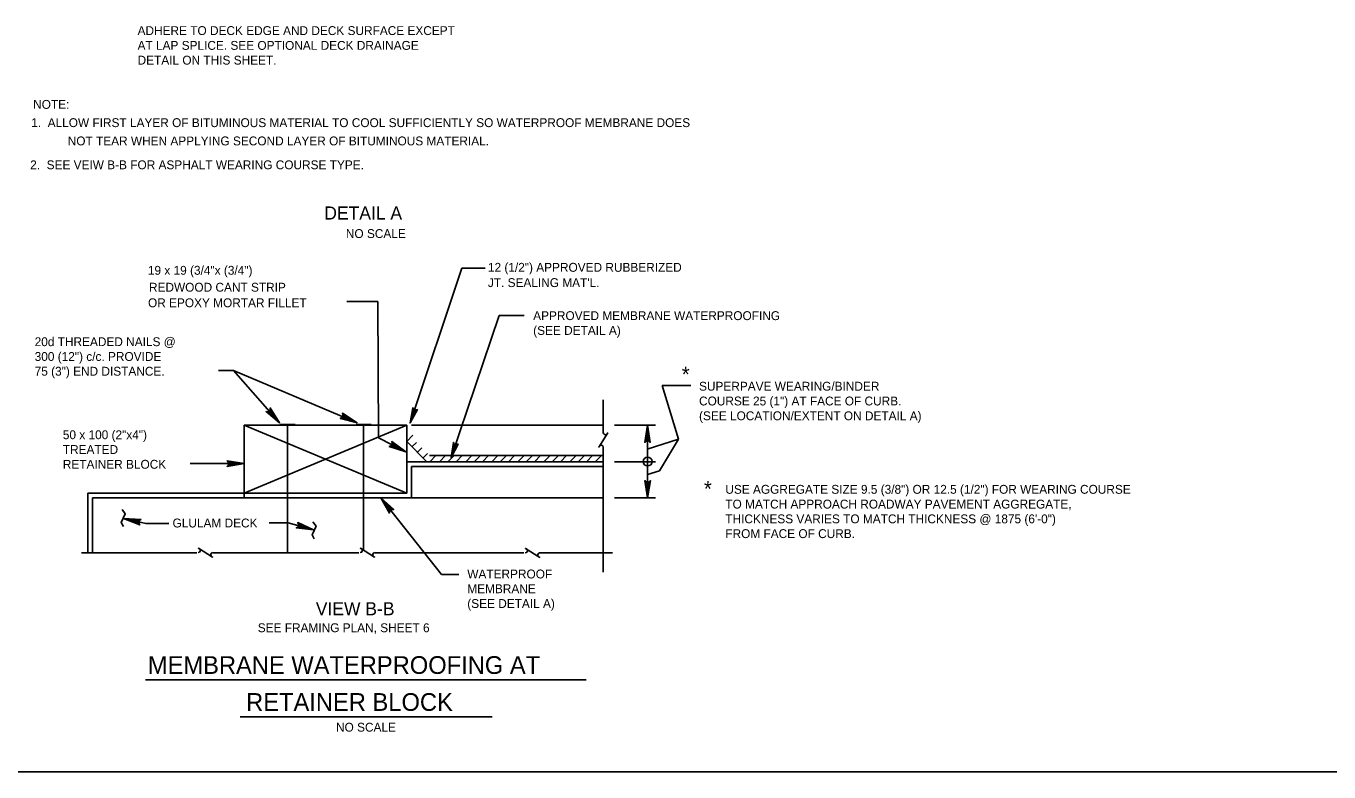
# Model space of a CAD drawing. Extents: x 638263 to 640360, y 293683 to 298655.
# Drawn here: x 638507.9 to 638949.1, y 296074.5 to 296326.9 of the extents above; entities that cross this region are included whole.
import ezdxf

# ---------------------------------------------------------------- set-up
doc = ezdxf.new("R2010")
doc.units = 0
for name, color, linetype in [('1', 7, 'Continuous'), ('2', 7, 'Continuous'), ('4', 7, 'Continuous'), ('62', 7, 'Continuous')]:
    doc.layers.add(name, color=color, linetype=linetype)

msp = doc.modelspace()

# ---------------------------------------------------------------- linework, layer by layer
at = {"layer": '1'}
for p, q in [((638578.15, 296210.3), (638593.71, 296192.66)), ((638578.15, 296210.3), (638619.95, 296192.66)), ((638578.15, 296210.3), (638593.71, 296192.66)), ((638578.15, 296210.3), (638619.95, 296192.66)), ((638723.33, 296205.26), (638732.97, 296205.26)), ((638723.33, 296205.26), (638728.84, 296187.07)), ((638723.33, 296205.26), (638732.97, 296205.26)), ((638723.33, 296205.26), (638728.84, 296187.07)), ((638581.79, 296168.84), (638636.8, 296191.81)), ((638636.8, 296168.84), (638581.79, 296191.81)), ((638581.79, 296168.84), (638636.8, 296191.81)), ((638636.8, 296168.84), (638581.79, 296191.81)), ((638593.84, 296192.1), (638598.98, 296192.1)), ((638593.84, 296192.1), (638598.98, 296192.1)), ((638596.41, 296148.68), (638596.41, 296192.1)), ((638596.41, 296148.68), (638596.41, 296192.1)), ((638619.61, 296192.1), (638624.75, 296192.1)), ((638619.61, 296192.1), (638624.75, 296192.1)), ((638622.18, 296149.63), (638622.18, 296192.1)), ((638622.18, 296149.63), (638622.18, 296192.1)), ((638718.17, 296183.74), (638728.84, 296187.07)), ((638718.17, 296183.74), (638728.84, 296187.07)), ((638722.33, 296176.41), (638728.84, 296187.07)), ((638722.33, 296176.41), (638728.84, 296187.07)), ((638721.05, 296179.43), (638707.19, 296179.43)), ((638721.05, 296179.43), (638707.19, 296179.43)), ((638718.35, 296175.17), (638722.33, 296176.41)), ((638718.35, 296175.17), (638722.33, 296176.41))]:
    msp.add_line(p, q, dxfattribs=at)
for points in [[(638590.58, 296197.28), (638590.42, 296196.86), (638593.71, 296192.66), (638590.58, 296197.28), (638590.58, 296197.66), (638593.71, 296192.66), (638590, 296196.49), (638589.57, 296196.38), (638593.71, 296192.66), (638589.18, 296196.43), (638589.57, 296196.38)], [(638615.16, 296195.52), (638615.19, 296195.07), (638619.95, 296192.66), (638615.16, 296195.52), (638615, 296195.86), (638619.95, 296192.66), (638614.97, 296194.56), (638614.63, 296194.28), (638619.95, 296192.66), (638614.25, 296194.15), (638614.63, 296194.28)], [(638717.65, 296186.28), (638718.05, 296186.48), (638718.35, 296191.81), (638717.65, 296186.28), (638717.41, 296185.99), (638718.35, 296191.81), (638718.61, 296186.49), (638719.01, 296186.29), (638718.35, 296191.81), (638719.27, 296185.99), (638719.01, 296186.29)], [(638717.65, 296186.28), (638718.05, 296186.48), (638718.35, 296191.81), (638717.65, 296186.28), (638717.41, 296185.99), (638718.35, 296191.81), (638718.61, 296186.49), (638719.01, 296186.29), (638718.35, 296191.81), (638719.27, 296185.99), (638719.01, 296186.29)], [(638631.84, 296185.94), (638631.84, 296185.49), (638636.43, 296182.76), (638631.84, 296185.94), (638631.71, 296186.29), (638636.43, 296182.76), (638631.59, 296184.99), (638631.23, 296184.73), (638636.43, 296182.76), (638630.84, 296184.64), (638631.23, 296184.73)], [(638576.26, 296179.52), (638576.46, 296179.12), (638581.79, 296178.82), (638576.26, 296179.52), (638575.97, 296179.76), (638581.79, 296178.82), (638576.47, 296178.56), (638576.27, 296178.16), (638581.79, 296178.82), (638575.97, 296177.9), (638576.27, 296178.16)], [(638576.26, 296179.52), (638576.46, 296179.12), (638581.79, 296178.82), (638576.26, 296179.52), (638575.97, 296179.76), (638581.79, 296178.82), (638576.47, 296178.56), (638576.27, 296178.16), (638581.79, 296178.82), (638575.97, 296177.9), (638576.27, 296178.16)], [(638719.04, 296172.78), (638718.64, 296172.57), (638718.35, 296167.24), (638719.04, 296172.78), (638719.28, 296173.06), (638718.35, 296167.24), (638718.08, 296172.57), (638717.69, 296172.76), (638718.35, 296167.24), (638717.42, 296173.06), (638717.69, 296172.76)], [(638719.04, 296172.78), (638718.64, 296172.57), (638718.35, 296167.24), (638719.04, 296172.78), (638719.28, 296173.06), (638718.35, 296167.24), (638718.08, 296172.57), (638717.69, 296172.76), (638718.35, 296167.24), (638717.42, 296173.06), (638717.69, 296172.76)]]:
    msp.add_lwpolyline(points, dxfattribs=at)
msp.add_circle((638718.35, 296179.52), 1.5, dxfattribs=at)
msp.add_circle((638718.35, 296179.52), 1.5, dxfattribs=at)
at = {"layer": '2'}
for p, q in [((638637.91, 296192.6), (638655.5, 296245.02)), ((638637.91, 296192.6), (638655.5, 296245.02)), ((638655.5, 296245.02), (638663.37, 296245.02)), ((638655.5, 296245.02), (638663.37, 296245.02)), ((638616.46, 296233.66), (638626.98, 296233.66)), ((638616.46, 296233.66), (638626.98, 296233.66)), ((638627.18, 296187.5), (638626.98, 296233.66)), ((638627.18, 296187.5), (638626.98, 296233.66)), ((638652.01, 296181.52), (638668.14, 296228.97)), ((638652.01, 296181.52), (638668.14, 296228.97)), ((638668.14, 296228.97), (638676.58, 296228.97)), ((638668.14, 296228.97), (638676.58, 296228.97)), ((638573.07, 296210.3), (638578.15, 296210.3)), ((638573.07, 296210.3), (638578.15, 296210.3)), ((638703.34, 296200.47), (638703.34, 296189.3)), ((638703.34, 296200.47), (638703.34, 296189.3)), ((638636.8, 296191.81), (638581.79, 296191.81)), ((638581.79, 296167.24), (638581.79, 296191.81)), ((638636.8, 296191.81), (638581.79, 296191.81)), ((638581.79, 296167.24), (638581.79, 296191.81)), ((638636.8, 296191.81), (638629.39, 296191.81)), ((638636.8, 296191.81), (638629.39, 296191.81)), ((638636.8, 296186.33), (638636.8, 296191.81)), ((638636.8, 296186.33), (638636.8, 296191.81)), ((638703.34, 296191.81), (638638.4, 296191.81)), ((638703.34, 296191.81), (638638.4, 296191.81)), ((638702.71, 296191.81), (638639.53, 296191.81)), ((638702.71, 296191.81), (638639.53, 296191.81)), ((638707.19, 296191.81), (638721.05, 296191.81)), ((638707.19, 296191.81), (638721.05, 296191.81)), ((638718.35, 296179.53), (638718.35, 296191.81)), ((638718.35, 296179.53), (638718.35, 296191.81)), ((638627.18, 296187.5), (638636.43, 296182.76)), ((638627.18, 296187.5), (638636.43, 296182.76)), ((638636.77, 296186.29), (638638.9, 296188.42)), ((638636.77, 296186.29), (638638.9, 296188.42)), ((638636.79, 296179.42), (638636.79, 296186.26)), ((638636.79, 296186.26), (638643.64, 296179.42)), ((638636.79, 296179.42), (638636.79, 296186.26)), ((638636.79, 296186.26), (638643.64, 296179.42)), ((638636.8, 296179.73), (638636.8, 296186.17)), ((638636.8, 296179.73), (638636.8, 296186.17)), ((638638.55, 296184.5), (638640.04, 296185.99)), ((638638.55, 296184.5), (638640.04, 296185.99)), ((638703.34, 296184.44), (638703.34, 296142.09)), ((638703.34, 296184.44), (638703.34, 296142.09)), ((638640.45, 296182.69), (638641.89, 296184.14)), ((638640.45, 296182.69), (638641.89, 296184.14)), ((638642.32, 296180.73), (638643.81, 296182.22)), ((638642.32, 296180.73), (638643.81, 296182.22)), ((638703.22, 296181.52), (638644.51, 296181.52)), ((638703.22, 296181.52), (638644.51, 296181.52)), ((638644.61, 296179.45), (638646.68, 296181.52)), ((638644.61, 296179.45), (638646.68, 296181.52)), ((638647.87, 296179.42), (638649.97, 296181.52)), ((638647.87, 296179.42), (638649.97, 296181.52)), ((638650.7, 296179.38), (638652.84, 296181.52)), ((638650.7, 296179.38), (638652.84, 296181.52)), ((638653.53, 296179.46), (638655.59, 296181.52)), ((638653.53, 296179.46), (638655.59, 296181.52)), ((638656.75, 296179.42), (638658.85, 296181.52)), ((638656.75, 296179.42), (638658.85, 296181.52)), ((638659.58, 296179.38), (638661.72, 296181.52)), ((638659.58, 296179.38), (638661.72, 296181.52)), ((638662.41, 296179.46), (638664.47, 296181.52)), ((638662.41, 296179.46), (638664.47, 296181.52)), ((638665.59, 296179.42), (638667.69, 296181.52)), ((638665.59, 296179.42), (638667.69, 296181.52)), ((638668.42, 296179.38), (638670.56, 296181.52)), ((638668.42, 296179.38), (638670.56, 296181.52)), ((638671.24, 296179.46), (638673.31, 296181.52)), ((638671.24, 296179.46), (638673.31, 296181.52)), ((638674.43, 296179.42), (638676.53, 296181.52)), ((638674.43, 296179.42), (638676.53, 296181.52)), ((638677.25, 296179.38), (638679.4, 296181.52)), ((638677.25, 296179.38), (638679.4, 296181.52)), ((638680.08, 296179.46), (638682.14, 296181.52)), ((638680.08, 296179.46), (638682.14, 296181.52)), ((638683.23, 296179.42), (638685.33, 296181.52)), ((638683.23, 296179.42), (638685.33, 296181.52)), ((638686.05, 296179.38), (638688.19, 296181.52)), ((638686.05, 296179.38), (638688.19, 296181.52)), ((638688.88, 296179.46), (638690.94, 296181.52)), ((638688.88, 296179.46), (638690.94, 296181.52)), ((638692.02, 296179.42), (638694.13, 296181.52)), ((638692.02, 296179.42), (638694.13, 296181.52)), ((638694.85, 296179.38), (638696.99, 296181.52)), ((638694.85, 296179.38), (638696.99, 296181.52)), ((638697.68, 296179.46), (638699.74, 296181.52)), ((638697.68, 296179.46), (638699.74, 296181.52)), ((638700.63, 296179.42), (638702.73, 296181.52)), ((638700.63, 296179.42), (638702.73, 296181.52)), ((638563.46, 296178.82), (638581.79, 296178.82)), ((638563.46, 296178.82), (638581.79, 296178.82)), ((638643.64, 296179.42), (638636.8, 296179.42)), ((638636.8, 296168.84), (638636.8, 296179.42)), ((638643.64, 296179.42), (638636.8, 296179.42)), ((638636.8, 296168.84), (638636.8, 296179.42)), ((638703.22, 296177.82), (638638.4, 296177.82)), ((638638.4, 296167.24), (638638.4, 296177.82)), ((638703.22, 296177.82), (638638.4, 296177.82)), ((638638.4, 296167.24), (638638.4, 296177.82)), ((638703.22, 296179.42), (638643.64, 296179.42)), ((638703.22, 296179.42), (638643.64, 296179.42)), ((638718.35, 296167.24), (638718.35, 296179.53)), ((638718.35, 296167.24), (638718.35, 296179.53)), ((638636.8, 296168.84), (638528.83, 296168.84)), ((638528.83, 296148.9), (638528.83, 296168.84)), ((638636.8, 296168.84), (638528.83, 296168.84)), ((638528.83, 296148.9), (638528.83, 296168.84)), ((638703.34, 296167.24), (638530.43, 296167.24)), ((638530.43, 296148.9), (638530.43, 296167.24)), ((638703.34, 296167.24), (638530.43, 296167.24)), ((638530.43, 296148.9), (638530.43, 296167.24)), ((638636.8, 296167.24), (638581.79, 296167.24)), ((638636.8, 296167.24), (638581.79, 296167.24)), ((638707.19, 296167.24), (638721.05, 296167.24)), ((638707.19, 296167.24), (638721.05, 296167.24)), ((638548.46, 296158.6), (638556.22, 296158.6)), ((638548.46, 296158.6), (638556.22, 296158.6)), ((638548.46, 296158.6), (638556.22, 296158.6)), ((638548.46, 296158.6), (638556.22, 296158.6)), ((638590.16, 296158.79), (638596.69, 296158.79)), ((638590.16, 296158.79), (638596.69, 296158.79)), ((638590.16, 296158.79), (638596.69, 296158.79)), ((638590.16, 296158.79), (638596.69, 296158.79)), ((638526.68, 296148.68), (638565.7, 296148.68)), ((638526.68, 296148.68), (638565.7, 296148.68)), ((638571.11, 296148.68), (638620.57, 296148.68)), ((638571.11, 296148.68), (638620.57, 296148.68)), ((638626.02, 296148.61), (638676.46, 296148.61)), ((638626.02, 296148.61), (638676.46, 296148.61)), ((638681.8, 296148.61), (638706.48, 296148.61)), ((638681.8, 296148.61), (638706.48, 296148.61)), ((638648.58, 296141.28), (638654.41, 296141.28)), ((638648.58, 296141.28), (638654.41, 296141.28)), ((638548.36, 296105.65), (638697.57, 296105.65)), ((638548.36, 296105.65), (638697.57, 296105.65)), ((638580.4, 296093.09), (638665.7, 296093.09)), ((638580.4, 296093.09), (638665.7, 296093.09)), ((639261.46, 296074.46), (638475.46, 296074.46))]:
    msp.add_line(p, q, dxfattribs=at)
for points in [[(638640.1, 296197.06), (638639.55, 296196.98), (638637.91, 296192.6), (638640.1, 296197.06), (638640.38, 296197.09), (638637.91, 296192.6), (638639.13, 296197.07), (638638.94, 296197.46), (638637.91, 296192.6), (638638.9, 296197.73), (638638.94, 296197.46)], [(638640.1, 296197.06), (638639.55, 296196.98), (638637.91, 296192.6), (638640.1, 296197.06), (638640.38, 296197.09), (638637.91, 296192.6), (638639.13, 296197.07), (638638.94, 296197.46), (638637.91, 296192.6), (638638.9, 296197.73), (638638.94, 296197.46)], [(638704.67, 296188.94), (638704.85, 296189.24), (638701.83, 296184.43), (638702.03, 296184.75)], [(638704.67, 296188.94), (638704.85, 296189.24), (638701.83, 296184.43), (638702.03, 296184.75)], [(638653.96, 296185.43), (638653.57, 296185.23), (638651.81, 296180.94), (638653.96, 296185.43), (638654.15, 296185.43), (638651.81, 296180.94), (638652.98, 296185.43), (638652.79, 296185.62), (638651.81, 296180.94), (638652.59, 296186.01), (638652.79, 296185.62)], [(638653.96, 296185.43), (638653.57, 296185.23), (638651.81, 296180.94), (638653.96, 296185.43), (638654.15, 296185.43), (638651.81, 296180.94), (638652.98, 296185.43), (638652.79, 296185.62), (638651.81, 296180.94), (638652.59, 296186.01), (638652.79, 296185.62)], [(638566.54, 296150.01), (638566.24, 296150.2), (638571.05, 296147.17), (638570.73, 296147.38)], [(638566.54, 296150.01), (638566.24, 296150.2), (638571.05, 296147.17), (638570.73, 296147.38)], [(638621.41, 296150.01), (638621.11, 296150.2), (638625.92, 296147.17), (638625.6, 296147.38)], [(638621.41, 296150.01), (638621.11, 296150.2), (638625.92, 296147.17), (638625.6, 296147.38)], [(638677.3, 296149.94), (638677, 296150.12), (638681.81, 296147.1), (638681.49, 296147.3)], [(638677.3, 296149.94), (638677, 296150.12), (638681.81, 296147.1), (638681.49, 296147.3)]]:
    msp.add_lwpolyline(points, dxfattribs=at)
for centre, start, end in [((638704.05, 296189.3), 180, 330), ((638704.05, 296189.3), 180, 330), ((638702.63, 296184.38), 5.3286, 147.8672), ((638702.63, 296184.38), 5.3286, 147.8672), ((638566.18, 296149.4), 270, 60), ((638566.18, 296149.4), 270, 60), ((638621.05, 296149.4), 270, 60), ((638621.05, 296149.4), 270, 60), ((638676.94, 296149.32), 270, 60), ((638676.94, 296149.32), 270, 60), ((638571.11, 296147.98), 95.3286, 237.8672), ((638571.11, 296147.98), 95.3286, 237.8672), ((638625.98, 296147.98), 95.3286, 237.8672), ((638625.98, 296147.98), 95.3286, 237.8672), ((638681.86, 296147.9), 95.3286, 237.8672), ((638681.86, 296147.9), 95.3286, 237.8672)]:
    msp.add_arc(centre, 0.71, start, end, dxfattribs=at)
at = {"layer": '62'}
for p, q in [((638648.58, 296141.28), (638628.04, 296167.24)), ((638648.58, 296141.28), (638629.27, 296165.69)), ((638548.46, 296158.6), (638540.88, 296160.24)), ((638548.46, 296158.6), (638540.88, 296160.24)), ((638596.69, 296158.79), (638605.21, 296156.36)), ((638596.69, 296158.79), (638605.21, 296156.36))]:
    msp.add_line(p, q, dxfattribs=at)
for points in [[(638630.93, 296162.47), (638631.12, 296162.88), (638628.04, 296167.24), (638630.93, 296162.47), (638630.91, 296162.1), (638628.04, 296167.24), (638631.55, 296163.23), (638631.98, 296163.32), (638628.04, 296167.24), (638632.38, 296163.25), (638631.98, 296163.32)], [(638540.39, 296163.26), (638541.46, 296161.8), (638540.1, 296158.88), (638540.88, 296157.52)], [(638540.39, 296163.26), (638541.46, 296161.8), (638540.1, 296158.88), (638540.88, 296157.52)], [(638546.14, 296158.39), (638546.02, 296158.83), (638540.88, 296160.24), (638546.14, 296158.39), (638546.37, 296158.09), (638540.88, 296160.24), (638546.14, 296159.37), (638546.41, 296159.72), (638540.88, 296160.24), (638546.76, 296159.91), (638546.41, 296159.72)], [(638546.14, 296158.39), (638546.02, 296158.83), (638540.88, 296160.24), (638546.14, 296158.39), (638546.37, 296158.09), (638540.88, 296160.24), (638546.14, 296159.37), (638546.41, 296159.72), (638540.88, 296160.24), (638546.76, 296159.91), (638546.41, 296159.72)], [(638600.08, 296158.55), (638600.16, 296158.11), (638605.21, 296156.36), (638600.08, 296158.55), (638599.87, 296158.86), (638605.21, 296156.36), (638600.02, 296157.57), (638599.72, 296157.24), (638605.21, 296156.36), (638599.36, 296157.07), (638599.72, 296157.24)], [(638600.08, 296158.55), (638600.16, 296158.11), (638605.21, 296156.36), (638600.08, 296158.55), (638599.87, 296158.86), (638605.21, 296156.36), (638600.02, 296157.57), (638599.72, 296157.24), (638605.21, 296156.36), (638599.36, 296157.07), (638599.72, 296157.24)], [(638605.01, 296159.08), (638606.08, 296157.62), (638604.72, 296154.7), (638605.5, 296153.34)], [(638605.01, 296159.08), (638606.08, 296157.62), (638604.72, 296154.7), (638605.5, 296153.34)]]:
    msp.add_lwpolyline(points, dxfattribs=at)

# ---------------------------------------------------------------- texts
at = {"layer": '1'}
for p in [(638729.91, 296206.46), (638729.91, 296206.46), (638737.41, 296167.72), (638737.41, 296167.72)]:
    msp.add_text('*', height=5.18, dxfattribs=at).set_placement(p)
at = {"layer": '2'}
for s, height, p in [('12 (1/2") APPROVED RUBBERIZED', 3, (638664.28, 296243.77)), ('12 (1/2") APPROVED RUBBERIZED', 3, (638664.28, 296243.77)), ('19 x 19 (3/4"x (3/4")', 3, (638549.14, 296242.76)), ('19 x 19 (3/4"x (3/4")', 3, (638549.14, 296242.76)), ('REDWOOD CANT STRIP', 3, (638549.51, 296237.03)), ('REDWOOD CANT STRIP', 3, (638549.51, 296237.03)), ("JT. SEALING MAT'L.", 3, (638664.27, 296238.59)), ("JT. SEALING MAT'L.", 3, (638664.27, 296238.59)), ('OR EPOXY MORTAR FILLET', 3, (638549.18, 296231.77)), ('OR EPOXY MORTAR FILLET', 3, (638549.18, 296231.77)), ('APPROVED MEMBRANE WATERPROOFING', 3, (638679.61, 296227.41)), ('APPROVED MEMBRANE WATERPROOFING', 3, (638679.61, 296227.41)), ('(SEE DETAIL A)', 3, (638679.61, 296222.41)), ('(SEE DETAIL A)', 3, (638679.61, 296222.41)), ('20d THREADED NAILS @', 3, (638510.8, 296218.59)), ('300 (12") c/c. PROVIDE', 3, (638510.8, 296213.59)), ('75 (3") END DISTANCE.', 3, (638510.8, 296208.59)), ('SUPERPAVE WEARING/BINDER', 3, (638735.77, 296203.52)), ('SUPERPAVE WEARING/BINDER', 3, (638735.77, 296203.52)), ('COURSE 25 (1") AT FACE OF CURB.', 3, (638735.77, 296198.52)), ('COURSE 25 (1") AT FACE OF CURB.', 3, (638735.77, 296198.52)), ('(SEE LOCATION/EXTENT ON DETAIL A)', 3, (638735.77, 296193.51)), ('(SEE LOCATION/EXTENT ON DETAIL A)', 3, (638735.77, 296193.51)), ('50 x 100 (2"x4") ', 3, (638520.34, 296187.09)), ('50 x 100 (2"x4") ', 3, (638520.34, 296187.09)), ('TREATED', 3, (638520.34, 296182.09)), ('TREATED', 3, (638520.34, 296182.09)), ('RETAINER BLOCK', 3, (638520.34, 296177.09)), ('RETAINER BLOCK', 3, (638520.34, 296177.09)), ('USE AGGREGATE SIZE 9.5 (3/8") OR 12.5 (1/2") FOR WEARING COURSE', 3, (638744.67, 296168.62)), ('TO MATCH APPROACH ROADWAY PAVEMENT AGGREGATE,', 3, (638744.67, 296163.62)), ('GLULAM DECK', 3, (638557.49, 296157.22)), ('GLULAM DECK', 3, (638557.49, 296157.22)), ('THICKNESS VARIES TO MATCH THICKNESS @ 1875 (6\'-0")', 3, (638744.67, 296158.62)), ('FROM FACE OF CURB.', 3, (638744.67, 296153.62)), ('WATERPROOF', 3, (638657.29, 296139.96)), ('WATERPROOF', 3, (638657.29, 296139.96)), ('MEMBRANE', 3, (638657.29, 296134.96)), ('MEMBRANE', 3, (638657.29, 296134.96)), ('(SEE DETAIL A)', 3, (638657.29, 296129.96)), ('(SEE DETAIL A)', 3, (638657.29, 296129.96)), ('MEMBRANE WATERPROOFING AT', 6, (638549.12, 296107.64)), ('MEMBRANE WATERPROOFING AT', 6, (638549.12, 296107.64)), ('RETAINER BLOCK', 6, (638582.4, 296095.13)), ('RETAINER BLOCK', 6, (638582.4, 296095.13))]:
    msp.add_text(s, height=height, dxfattribs=at).set_placement(p)
at = {"layer": '4'}
for s, height, p in [('ADHERE TO DECK EDGE AND DECK SURFACE EXCEPT', 3, (638545.65, 296323.9)), ('ADHERE TO DECK EDGE AND DECK SURFACE EXCEPT', 3, (638545.65, 296323.9)), ('AT LAP SPLICE. SEE OPTIONAL DECK DRAINAGE ', 3, (638545.65, 296318.9)), ('AT LAP SPLICE. SEE OPTIONAL DECK DRAINAGE ', 3, (638545.65, 296318.9)), ('DETAIL ON THIS SHEET.', 3, (638545.65, 296313.9)), ('DETAIL ON THIS SHEET.', 3, (638545.65, 296313.9)), ('NOTE:', 3, (638510.29, 296298.93)), ('NOTE:', 3, (638510.29, 296298.93)), ('1.  ALLOW FIRST LAYER OF BITUMINOUS MATERIAL TO COOL SUFFICIENTLY SO WATERPROOF MEMBRANE DOES ', 3, (638509.63, 296292.74)), ('1.  ALLOW FIRST LAYER OF BITUMINOUS MATERIAL TO COOL SUFFICIENTLY SO WATERPROOF MEMBRANE DOES ', 3, (638509.63, 296292.74)), ('NOT TEAR WHEN APPLYING SECOND LAYER OF BITUMINOUS MATERIAL.', 3, (638522, 296286.55)), ('NOT TEAR WHEN APPLYING SECOND LAYER OF BITUMINOUS MATERIAL.', 3, (638522, 296286.55)), ('2.  SEE VEIW B-B FOR ASPHALT WEARING COURSE TYPE.', 3, (638509.28, 296278.47)), ('2.  SEE VEIW B-B FOR ASPHALT WEARING COURSE TYPE.', 3, (638509.28, 296278.47)), ('DETAIL A', 4.429, (638608.88, 296261.45)), ('DETAIL A', 4.429, (638608.88, 296261.45)), ('NO SCALE', 3, (638616.18, 296255.19)), ('NO SCALE', 3, (638616.18, 296255.19)), ('VIEW B-B', 4.429, (638606, 296127.49)), ('VIEW B-B', 4.429, (638606, 296127.49)), ('SEE FRAMING PLAN, SHEET 6', 3, (638586.35, 296121.76)), ('SEE FRAMING PLAN, SHEET 6', 3, (638586.35, 296121.76)), ('NO SCALE', 3, (638612.84, 296088.09)), ('NO SCALE', 3, (638612.84, 296088.09))]:
    msp.add_text(s, height=height, dxfattribs=at).set_placement(p)

doc.saveas('drawing.dxf')
